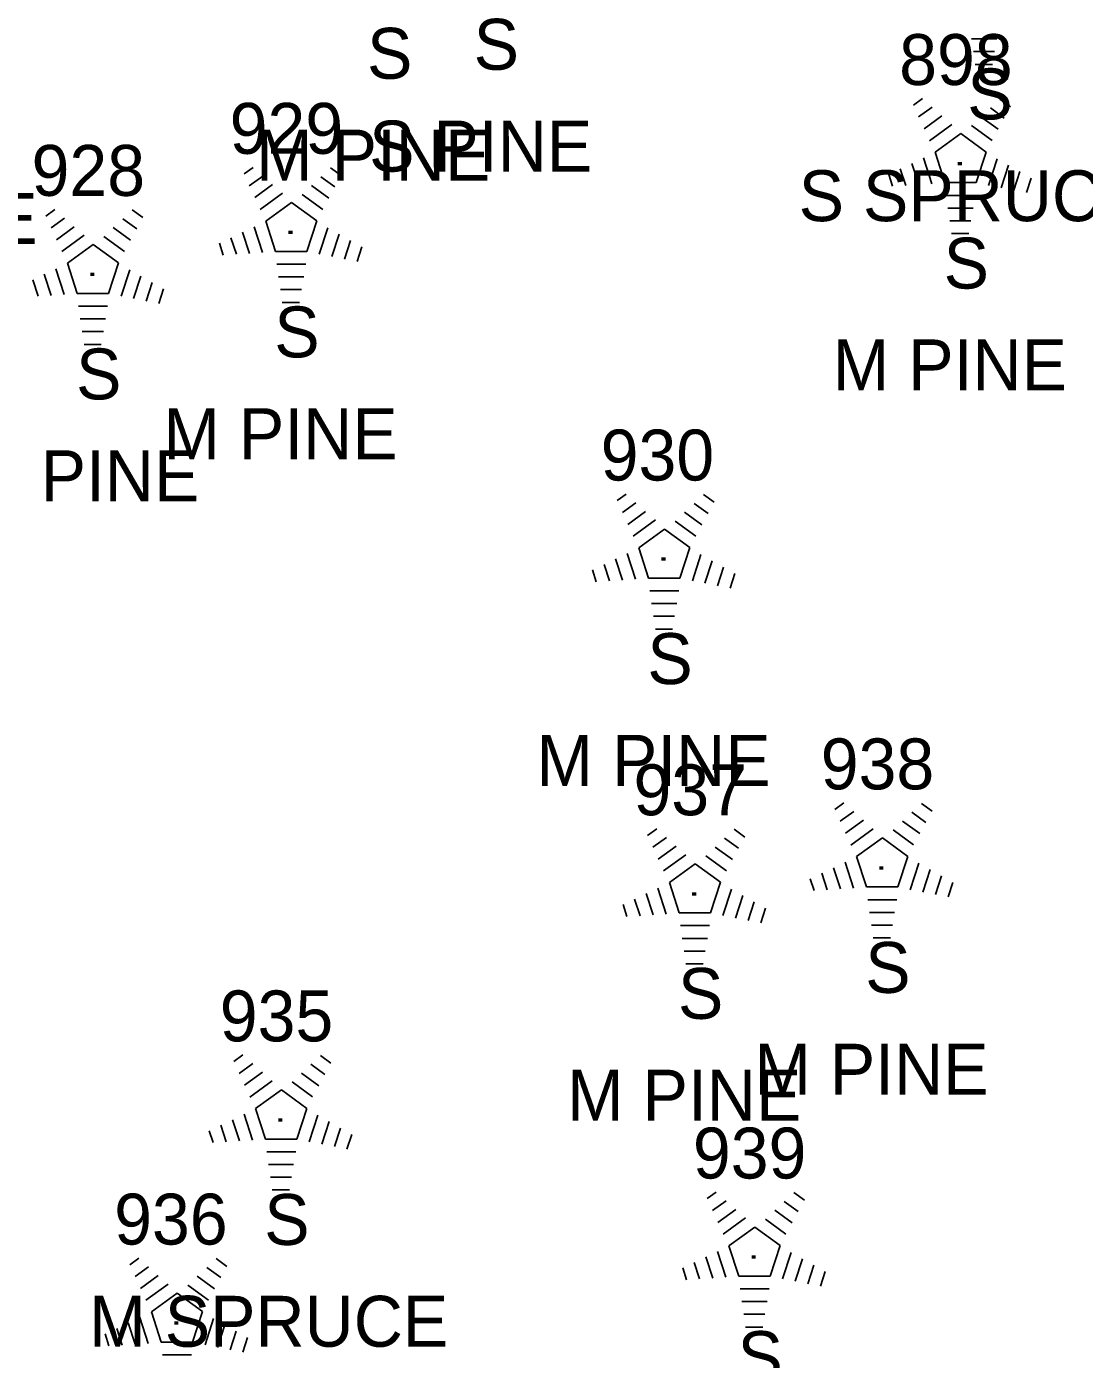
# Model space of a CAD drawing. Extents: x 1545627 to 1546562, y 571176 to 576667.
# Drawn here: x 1546131.4 to 1546173, y 572393.7 to 572446 of the extents above; entities that cross this region are included whole.
import ezdxf

# ---------------------------------------------------------------- set-up
doc = ezdxf.new("R2010")
doc.units = 0
for name, color, linetype in [('L_A', 7, 'Continuous'), ('L_C', 7, 'Continuous'), ('L_I', 7, 'Continuous'), ('LTC', 7, 'Continuous')]:
    doc.layers.add(name, color=color, linetype=linetype)

msp = doc.modelspace()

# ---------------------------------------------------------------- linework, layer by layer
at = {"layer": 'LTC'}
for p, q in [((1546169.527, 572445.564), (1546168.538, 572445.564)), ((1546169.443, 572445.064), (1546168.611, 572445.064)), ((1546169.359, 572444.564), (1546168.684, 572444.564)), ((1546166.248, 572442.961), (1546166.602, 572443.219)), ((1546169.646, 572443.202), (1546170.065, 572442.897)), ((1546166.457, 572442.496), (1546166.987, 572442.88)), ((1546166.667, 572442.03), (1546167.371, 572442.541)), ((1546168.904, 572442.505), (1546169.583, 572442.011)), ((1546169.275, 572442.853), (1546169.824, 572442.454)), ((1546166.877, 572441.564), (1546167.755, 572442.202)), ((1546168.533, 572442.157), (1546169.342, 572441.568)), ((1546167.101, 572441.109), (1546168.113, 572441.844)), ((1546168.113, 572441.844), (1546169.11, 572441.119)), ((1546166.647, 572440.89), (1546166.977, 572439.871)), ((1546167.101, 572441.109), (1546167.488, 572439.916)), ((1546169.11, 572441.119), (1546168.719, 572439.916)), ((1546169.547, 572440.848), (1546169.209, 572439.808)), ((1546139.93, 572440.256), (1546140.284, 572440.514)), ((1546143.328, 572440.497), (1546143.747, 572440.192)), ((1546165.736, 572440.457), (1546165.947, 572439.805)), ((1546166.191, 572440.674), (1546166.462, 572439.838)), ((1546169.992, 572440.598), (1546169.704, 572439.713)), ((1546170.437, 572440.348), (1546170.199, 572439.618)), ((1546140.139, 572439.791), (1546140.669, 572440.175)), ((1546140.349, 572439.325), (1546141.053, 572439.836)), ((1546142.586, 572439.8), (1546143.265, 572439.306)), ((1546142.957, 572440.148), (1546143.506, 572439.749)), ((1546165.28, 572440.24), (1546165.432, 572439.773)), ((1546168.719, 572439.916), (1546167.488, 572439.916)), ((1546170.881, 572440.097), (1546170.694, 572439.523)), ((1546140.559, 572438.859), (1546141.437, 572439.497)), ((1546142.215, 572439.452), (1546143.024, 572438.863)), ((1546168.68, 572439.416), (1546167.536, 572439.416)), ((1546132.134, 572438.604), (1546132.489, 572438.862)), ((1546135.532, 572438.845), (1546135.951, 572438.54)), ((1546140.783, 572438.404), (1546141.795, 572439.139)), ((1546141.795, 572439.139), (1546142.792, 572438.414)), ((1546168.597, 572438.916), (1546167.608, 572438.916)), ((1546132.344, 572438.139), (1546132.873, 572438.523)), ((1546135.161, 572438.496), (1546135.711, 572438.097)), ((1546140.783, 572438.404), (1546141.17, 572437.211)), ((1546142.792, 572438.414), (1546142.401, 572437.211)), ((1546168.513, 572438.416), (1546167.681, 572438.416)), ((1546132.553, 572437.673), (1546133.257, 572438.184)), ((1546132.763, 572437.207), (1546133.641, 572437.845)), ((1546134.419, 572437.8), (1546135.229, 572437.211)), ((1546134.79, 572438.148), (1546135.469, 572437.654)), ((1546139.418, 572437.752), (1546139.629, 572437.101)), ((1546139.873, 572437.969), (1546140.144, 572437.133)), ((1546140.329, 572438.185), (1546140.659, 572437.166)), ((1546143.229, 572438.143), (1546142.891, 572437.103)), ((1546143.674, 572437.893), (1546143.386, 572437.008)), ((1546168.429, 572437.916), (1546167.754, 572437.916)), ((1546132.987, 572436.752), (1546133.999, 572437.487)), ((1546133.999, 572437.487), (1546134.996, 572436.762)), ((1546138.962, 572437.536), (1546139.114, 572437.068)), ((1546142.401, 572437.211), (1546141.17, 572437.211)), ((1546144.118, 572437.643), (1546143.881, 572436.913)), ((1546144.563, 572437.392), (1546144.376, 572436.818)), ((1546132.987, 572436.752), (1546133.374, 572435.559)), ((1546134.996, 572436.762), (1546134.605, 572435.559)), ((1546142.362, 572436.711), (1546141.218, 572436.711)), ((1546131.622, 572436.1), (1546131.834, 572435.448)), ((1546132.077, 572436.317), (1546132.349, 572435.481)), ((1546132.533, 572436.533), (1546132.864, 572435.514)), ((1546135.434, 572436.491), (1546135.096, 572435.451)), ((1546135.878, 572436.24), (1546135.591, 572435.356)), ((1546142.279, 572436.211), (1546141.29, 572436.211)), ((1546136.323, 572435.99), (1546136.086, 572435.261)), ((1546136.767, 572435.74), (1546136.58, 572435.166)), ((1546142.195, 572435.711), (1546141.363, 572435.711)), ((1546134.605, 572435.559), (1546133.374, 572435.559)), ((1546134.566, 572435.059), (1546133.422, 572435.059)), ((1546142.111, 572435.211), (1546141.436, 572435.211)), ((1546134.483, 572434.559), (1546133.494, 572434.559)), ((1546134.399, 572434.059), (1546133.567, 572434.059)), ((1546134.315, 572433.559), (1546133.64, 572433.559)), ((1546154.597, 572427.418), (1546154.952, 572427.676)), ((1546154.807, 572426.953), (1546155.336, 572427.337)), ((1546157.624, 572427.311), (1546158.174, 572426.911)), ((1546157.995, 572427.659), (1546158.415, 572427.354)), ((1546155.016, 572426.487), (1546155.72, 572426.998)), ((1546157.253, 572426.962), (1546157.932, 572426.468)), ((1546155.226, 572426.021), (1546156.104, 572426.659)), ((1546155.45, 572425.566), (1546156.462, 572426.301)), ((1546156.462, 572426.301), (1546157.459, 572425.576)), ((1546156.882, 572426.614), (1546157.692, 572426.025)), ((1546154.54, 572425.131), (1546154.812, 572424.296)), ((1546154.996, 572425.347), (1546155.327, 572424.328)), ((1546155.45, 572425.566), (1546155.837, 572424.373)), ((1546157.459, 572425.576), (1546157.068, 572424.373)), ((1546157.897, 572425.305), (1546157.559, 572424.266)), ((1546153.63, 572424.698), (1546153.782, 572424.23)), ((1546154.085, 572424.914), (1546154.297, 572424.263)), ((1546158.341, 572425.055), (1546158.054, 572424.17)), ((1546158.786, 572424.805), (1546158.549, 572424.075)), ((1546157.068, 572424.373), (1546155.837, 572424.373)), ((1546159.23, 572424.554), (1546159.043, 572423.98)), ((1546157.03, 572423.873), (1546155.885, 572423.873)), ((1546156.946, 572423.373), (1546155.957, 572423.373)), ((1546156.862, 572422.873), (1546156.03, 572422.873)), ((1546156.778, 572422.373), (1546156.103, 572422.373)), ((1546163.165, 572415.281), (1546163.519, 572415.539)), ((1546163.374, 572414.816), (1546163.903, 572415.2)), ((1546166.192, 572415.173), (1546166.741, 572414.774)), ((1546166.563, 572415.522), (1546166.982, 572415.217)), ((1546163.584, 572414.35), (1546164.288, 572414.861)), ((1546165.821, 572414.825), (1546166.5, 572414.331)), ((1546155.801, 572414.262), (1546156.156, 572414.519)), ((1546156.011, 572413.796), (1546156.54, 572414.181)), ((1546158.828, 572414.154), (1546159.378, 572413.755)), ((1546159.199, 572414.502), (1546159.618, 572414.198)), ((1546163.793, 572413.884), (1546164.672, 572414.522)), ((1546164.018, 572413.429), (1546165.03, 572414.164)), ((1546165.03, 572414.164), (1546166.027, 572413.439)), ((1546165.45, 572414.477), (1546166.259, 572413.888)), ((1546156.22, 572413.331), (1546156.924, 572413.842)), ((1546158.457, 572413.806), (1546159.136, 572413.312)), ((1546156.43, 572412.865), (1546157.308, 572413.503)), ((1546156.654, 572412.41), (1546157.666, 572413.144)), ((1546157.666, 572413.144), (1546158.663, 572412.419)), ((1546158.086, 572413.457), (1546158.896, 572412.869)), ((1546163.563, 572413.21), (1546163.894, 572412.191)), ((1546164.018, 572413.429), (1546164.405, 572412.236)), ((1546166.027, 572413.439), (1546165.636, 572412.236)), ((1546166.464, 572413.168), (1546166.126, 572412.128)), ((1546162.197, 572412.561), (1546162.349, 572412.093)), ((1546162.653, 572412.777), (1546162.864, 572412.126)), ((1546163.108, 572412.994), (1546163.379, 572412.158)), ((1546166.909, 572412.918), (1546166.621, 572412.033)), ((1546167.353, 572412.668), (1546167.116, 572411.938)), ((1546156.2, 572412.191), (1546156.531, 572411.171)), ((1546156.654, 572412.41), (1546157.041, 572411.216)), ((1546158.663, 572412.419), (1546158.272, 572411.216)), ((1546159.101, 572412.149), (1546158.763, 572411.109)), ((1546165.636, 572412.236), (1546164.405, 572412.236)), ((1546167.798, 572412.417), (1546167.611, 572411.843)), ((1546154.833, 572411.541), (1546154.986, 572411.073)), ((1546155.289, 572411.758), (1546155.501, 572411.106)), ((1546155.744, 572411.974), (1546156.016, 572411.139)), ((1546159.545, 572411.898), (1546159.258, 572411.014)), ((1546159.99, 572411.648), (1546159.753, 572410.919)), ((1546165.597, 572411.736), (1546164.453, 572411.736)), ((1546158.272, 572411.216), (1546157.041, 572411.216)), ((1546160.434, 572411.398), (1546160.247, 572410.824)), ((1546165.513, 572411.236), (1546164.525, 572411.236)), ((1546158.233, 572410.716), (1546157.089, 572410.716)), ((1546165.43, 572410.736), (1546164.598, 572410.736)), ((1546158.15, 572410.216), (1546157.161, 572410.216)), ((1546165.346, 572410.236), (1546164.671, 572410.236)), ((1546158.066, 572409.716), (1546157.234, 572409.716)), ((1546157.982, 572409.216), (1546157.307, 572409.216)), ((1546139.533, 572405.376), (1546139.887, 572405.634)), ((1546139.742, 572404.911), (1546140.272, 572405.295)), ((1546142.56, 572405.269), (1546143.11, 572404.869)), ((1546142.931, 572405.617), (1546143.35, 572405.312)), ((1546139.952, 572404.445), (1546140.656, 572404.956)), ((1546142.189, 572404.92), (1546142.868, 572404.426)), ((1546140.162, 572403.979), (1546141.04, 572404.617)), ((1546140.386, 572403.524), (1546141.398, 572404.259)), ((1546141.398, 572404.259), (1546142.395, 572403.534)), ((1546141.818, 572404.572), (1546142.627, 572403.983)), ((1546139.932, 572403.305), (1546140.262, 572402.286)), ((1546140.386, 572403.524), (1546140.773, 572402.331)), ((1546142.395, 572403.534), (1546142.004, 572402.331)), ((1546142.832, 572403.263), (1546142.495, 572402.224)), ((1546138.565, 572402.656), (1546138.717, 572402.188)), ((1546139.021, 572402.872), (1546139.232, 572402.221)), ((1546139.476, 572403.089), (1546139.747, 572402.254)), ((1546143.277, 572403.013), (1546142.99, 572402.128)), ((1546143.722, 572402.763), (1546143.485, 572402.033)), ((1546142.004, 572402.331), (1546140.773, 572402.331)), ((1546144.166, 572402.512), (1546143.979, 572401.938)), ((1546141.965, 572401.831), (1546140.821, 572401.831)), ((1546141.882, 572401.331), (1546140.893, 572401.331)), ((1546141.798, 572400.831), (1546140.966, 572400.831)), ((1546141.714, 572400.331), (1546141.039, 572400.331)), ((1546158.146, 572399.987), (1546158.5, 572400.244)), ((1546161.544, 572400.227), (1546161.963, 572399.923)), ((1546158.355, 572399.521), (1546158.884, 572399.905)), ((1546158.565, 572399.055), (1546159.268, 572399.567)), ((1546160.802, 572399.53), (1546161.481, 572399.037)), ((1546161.173, 572399.879), (1546161.722, 572399.48)), ((1546158.774, 572398.59), (1546159.653, 572399.228)), ((1546160.431, 572399.182), (1546161.24, 572398.593)), ((1546158.999, 572398.135), (1546160.011, 572398.869)), ((1546160.011, 572398.869), (1546161.008, 572398.144)), ((1546158.544, 572397.915), (1546158.875, 572396.896)), ((1546158.999, 572398.135), (1546159.386, 572396.941)), ((1546161.008, 572398.144), (1546160.616, 572396.941)), ((1546161.445, 572397.873), (1546161.107, 572396.834)), ((1546135.436, 572397.391), (1546135.791, 572397.648)), ((1546138.835, 572397.631), (1546139.254, 572397.327)), ((1546157.633, 572397.483), (1546157.845, 572396.831)), ((1546158.089, 572397.699), (1546158.36, 572396.864)), ((1546161.89, 572397.623), (1546161.602, 572396.738)), ((1546162.334, 572397.373), (1546162.097, 572396.643)), ((1546135.646, 572396.926), (1546136.175, 572397.31)), ((1546135.856, 572396.46), (1546136.559, 572396.971)), ((1546138.093, 572396.935), (1546138.772, 572396.441)), ((1546138.463, 572397.283), (1546139.013, 572396.884)), ((1546157.178, 572397.266), (1546157.33, 572396.798)), ((1546160.616, 572396.941), (1546159.386, 572396.941)), ((1546162.778, 572397.123), (1546162.592, 572396.548)), ((1546136.065, 572395.994), (1546136.943, 572396.632)), ((1546137.721, 572396.586), (1546138.531, 572395.998)), ((1546160.578, 572396.441), (1546159.433, 572396.441)), ((1546136.29, 572395.539), (1546137.301, 572396.273)), ((1546137.301, 572396.273), (1546138.298, 572395.548)), ((1546160.494, 572395.941), (1546159.506, 572395.941)), ((1546135.835, 572395.32), (1546136.166, 572394.301)), ((1546136.29, 572395.539), (1546136.677, 572394.346)), ((1546138.298, 572395.548), (1546137.907, 572394.346)), ((1546138.736, 572395.278), (1546138.398, 572394.238)), ((1546160.411, 572395.441), (1546159.579, 572395.441)), ((1546134.924, 572394.887), (1546135.136, 572394.235)), ((1546135.38, 572395.103), (1546135.651, 572394.268)), ((1546139.181, 572395.027), (1546138.893, 572394.143)), ((1546139.625, 572394.777), (1546139.388, 572394.048)), ((1546160.327, 572394.941), (1546159.652, 572394.941)), ((1546134.469, 572394.67), (1546134.621, 572394.202)), ((1546137.907, 572394.346), (1546136.677, 572394.346)), ((1546140.069, 572394.527), (1546139.883, 572393.953)), ((1546137.869, 572393.846), (1546136.724, 572393.846))]:
    msp.add_line(p, q, dxfattribs=at)

# ---------------------------------------------------------------- texts
at = {"layer": 'L_A'}
for p in [(1546148.959, 572444.352), (1546144.766, 572443.998), (1546168.369, 572442.401), (1546167.438, 572435.753), (1546141.12, 572433.048), (1546133.325, 572431.396), (1546155.788, 572420.21), (1546164.355, 572408.073), (1546156.992, 572407.054), (1546140.724, 572398.168), (1546159.336, 572392.779)]:
    msp.add_text('S', height=2, dxfattribs=at).set_placement(p)
at = {"layer": 'L_C'}
for s, p in [('S PINE', (1546144.849, 572440.352)), ('M PINE', (1546140.403, 572439.998)), ('S SPRUCE', (1546161.739, 572438.401)), ('M PINE', (1546122.596, 572437.504)), ('M PINE', (1546163.076, 572431.753)), ('M PINE', (1546136.758, 572429.048)), ('M PINE', (1546128.962, 572427.396)), ('M PINE', (1546151.425, 572416.21)), ('M PINE', (1546159.993, 572404.073)), ('M PINE', (1546152.629, 572403.054)), ('M SPRUCE', (1546133.842, 572394.168))]:
    msp.add_text(s, height=2, dxfattribs=at).set_placement(p)
at = {"layer": 'L_I'}
for s, p in [('898', (1546165.69, 572443.753)), ('929', (1546139.365, 572441.048)), ('928', (1546131.577, 572439.396)), ('930', (1546153.953, 572428.21)), ('938', (1546162.607, 572416.073)), ('937', (1546155.244, 572415.054)), ('935', (1546138.976, 572406.168)), ('939', (1546157.58, 572400.779)), ('936', (1546134.824, 572398.183))]:
    msp.add_text(s, height=2, dxfattribs=at).set_placement(p)
at = {"layer": 'LTC'}
for p in [(1546167.995, 572440.857), (1546141.677, 572438.152), (1546133.881, 572436.5), (1546156.345, 572425.314), (1546164.912, 572413.177), (1546157.548, 572412.158), (1546141.28, 572403.272), (1546159.893, 572397.883), (1546137.184, 572395.287)]:
    msp.add_text('.', height=1.037, rotation=270, dxfattribs=at).set_placement(p)

doc.saveas('drawing.dxf')
